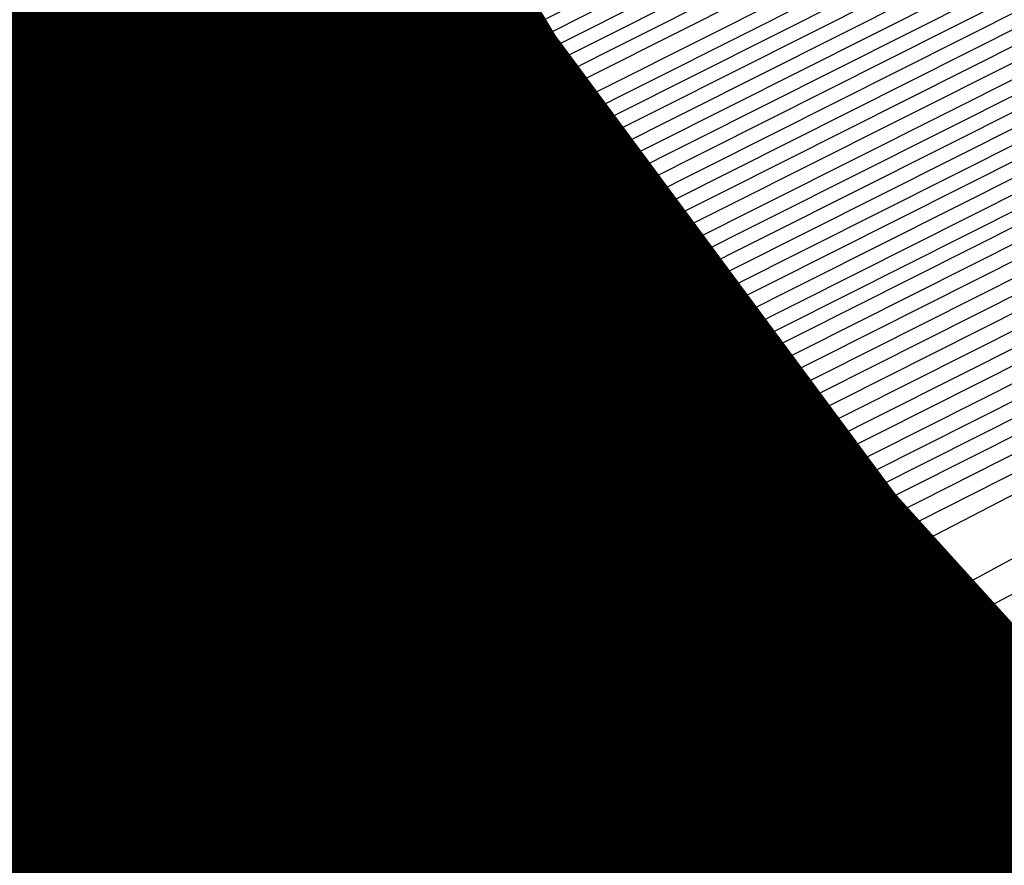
# Model space of a CAD drawing. Extents: x 3249832 to 3255657, y 13789405 to 13793316.
# Tile 317 of 656: x 3254708.03 to 3254709.3, y 13790582.64 to 13790583.73. Entities that reach past the tile are written whole.
import ezdxf

# ---------------------------------------------------------------- set-up
doc = ezdxf.new("R2010")
doc.units = 0
doc.header["$LTSCALE"] = 100
doc.header["$MEASUREMENT"] = 0
for name, color, linetype in [('GRATIO_CON', 10, 'CONTINUOUS'), ('GRATIO_ICON', 7, 'CONTINUOUS'), ('TARGETS_EAST', 7, 'CONTINUOUS')]:
    doc.layers.add(name, color=color, linetype=linetype)

# ---------------------------------------------------------------- blocks, each defined once
blk = doc.blocks.new('Gratio_032316_contours')
at = {"layer": 'GRATIO_CON', "color": 5, "linetype": 'Continuous', "flags": 128}
for points in [[(3254651.4104, 13790555.3035), (3254660.616, 13790559.9605), (3254668.4472, 13790563.9297), (3254673.0754, 13790566.3235), (3254676.4489, 13790568.0877), (3254681.4599, 13790570.6267), (3254690.0155, 13790574.8666), (3254700.0811, 13790579.8195), (3254708.6367, 13790584.0191), (3254713.4173, 13790586.367), (3254715.1783, 13790587.2348), (3254715.4296, 13790587.362), (3254715.4297, 13790587.3647), (3254715.4306, 13790587.3657), (3254715.4323, 13790587.3646), (3254715.8201, 13790587.5485), (3254718.5189, 13790588.8554), (3254725.8391, 13790592.4108), (3254738.9357, 13790598.7748), (3254754.3453, 13790606.2449), (3254767.4494, 13790612.5532), (3254774.8722, 13790616.0455)], [(3254647.5106, 13790553.2224), (3254657.0534, 13790558.0863), (3254668.3003, 13790563.7598), (3254677.8665, 13790568.5857), (3254683.3978, 13790571.4112), (3254686.6626, 13790573.101), (3254690.46, 13790575.0244), (3254696.7522, 13790578.1426), (3254704.1549, 13790581.7852), (3254710.4471, 13790584.8739), (3254713.963, 13790586.6006), (3254715.2582, 13790587.2389), (3254715.4431, 13790587.3328), (3254715.4435, 13790587.3354), (3254715.4445, 13790587.3367), (3254715.4462, 13790587.3361), (3254715.7971, 13790587.5028), (3254718.2389, 13790588.6852), (3254724.8615, 13790591.9019), (3254736.7103, 13790597.6595), (3254750.6516, 13790604.4179), (3254762.5071, 13790610.1251), (3254769.2501, 13790613.2977), (3254772.4608, 13790614.7267)], [(3254691.7695, 13790575.6077), (3254694.96, 13790577.2233), (3254700.1205, 13790579.7806), (3254706.1918, 13790582.7681), (3254711.3523, 13790585.3012), (3254714.2359, 13790586.7174), (3254715.2981, 13790587.241), (3254715.4499, 13790587.3183), (3254715.4504, 13790587.3208), (3254715.4515, 13790587.3223), (3254715.4532, 13790587.3219), (3254715.7857, 13790587.4799), (3254718.0989, 13790588.6002), (3254724.3728, 13790591.6475), (3254735.5976, 13790597.1019), (3254748.8048, 13790603.5044), (3254760.036, 13790608.911), (3254766.439, 13790611.9238), (3254769.587, 13790613.3281), (3254772.1591, 13790614.4553)], [(3254687.2858, 13790573.2417), (3254693.7202, 13790576.4989), (3254696.8763, 13790578.1144), (3254699.46, 13790579.4221), (3254703.4888, 13790581.4187), (3254708.2287, 13790583.751), (3254712.2575, 13790585.7286), (3254714.5087, 13790586.8342), (3254715.338, 13790587.2431), (3254715.4567, 13790587.3037), (3254715.4573, 13790587.3062), (3254715.4584, 13790587.3078), (3254715.4602, 13790587.3077), (3254715.7742, 13790587.4571), (3254717.9589, 13790588.5151), (3254723.884, 13790591.393), (3254734.4849, 13790596.5443), (3254746.9579, 13790602.5908), (3254757.5648, 13790607.6969), (3254763.628, 13790610.5499), (3254766.7132, 13790611.9296), (3254769.4468, 13790613.139), (3254773.8018, 13790615.1582)], [(3254691.9954, 13790575.5697), (3254698.8813, 13790579.0427), (3254701.9832, 13790580.621), (3254703.96, 13790581.621), (3254706.8571, 13790583.0567), (3254710.2655, 13790584.7338), (3254713.1627, 13790586.1559), (3254714.7816, 13790586.951), (3254715.378, 13790587.2452), (3254715.4634, 13790587.2891), (3254715.4641, 13790587.2915), (3254715.4654, 13790587.2933), (3254715.4671, 13790587.2935), (3254715.7628, 13790587.4342), (3254717.8189, 13790588.43), (3254723.3953, 13790591.1386), (3254733.3722, 13790595.9866), (3254745.1111, 13790601.6773), (3254755.0937, 13790606.4829), (3254760.817, 13790609.176), (3254763.8393, 13790610.531), (3254766.7345, 13790611.8227), (3254771.4153, 13790614)], [(3254687.5111, 13790573.2582), (3254701.4147, 13790580.2257), (3254709.2037, 13790584.1304), (3254712.1969, 13790585.6344), (3254712.96, 13790586.0188), (3254713.5937, 13790586.3332), (3254714.3394, 13790586.7008), (3254714.9737, 13790587.0132), (3254715.3288, 13790587.1891), (3254715.4606, 13790587.2552), (3254715.4811, 13790587.2651), (3254715.7399, 13790587.3885), (3254717.5388, 13790588.2599), (3254722.4177, 13790590.6297), (3254731.1468, 13790594.8713), (3254741.4174, 13790599.8502), (3254750.1514, 13790604.0547), (3254755.1949, 13790606.4282), (3254758.0917, 13790607.7338), (3254761.31, 13790609.19), (3254766.6422, 13790611.6836), (3254773.1773, 13790614.7751)], [(3254650.9017, 13790554.6653), (3254658.8371, 13790558.7771), (3254673.0892, 13790565.9887), (3254689.8746, 13790574.4203), (3254704.1484, 13790581.5711), (3254712.1263, 13790585.5666), (3254715.0665, 13790587.04), (3254715.4881, 13790587.251), (3254715.7284, 13790587.3657), (3254717.3988, 13790588.1749), (3254721.929, 13790590.3752), (3254730.0341, 13790594.3137), (3254739.5705, 13790598.9367), (3254747.6802, 13790602.8407), (3254752.3838, 13790605.0543), (3254755.2179, 13790606.3353), (3254758.5977, 13790607.8737), (3254764.2556, 13790610.5253), (3254771.1907, 13790613.8082)], [(3254652.1037, 13790555.2502), (3254659.8925, 13790559.2859), (3254673.8812, 13790566.3638), (3254690.3563, 13790574.639), (3254704.3657, 13790581.6567), (3254712.195, 13790585.5772), (3254715.0794, 13790587.0229), (3254715.4916, 13790587.2315), (3254715.4923, 13790587.2341), (3254715.4936, 13790587.2363), (3254715.4952, 13790587.2371), (3254715.717, 13790587.343), (3254717.2588, 13790588.0898), (3254721.4402, 13790590.1208), (3254728.9214, 13790593.7561), (3254737.7237, 13790598.0232), (3254745.2091, 13790601.6266), (3254749.5728, 13790603.6804), (3254752.344, 13790604.9367), (3254755.8855, 13790606.5574), (3254761.8691, 13790609.3671), (3254769.2041, 13790612.8413), (3254776.1088, 13790616.118)], [(3254650.5295, 13790554.2765), (3254653.3056, 13790555.8352), (3254660.9478, 13790559.7949), (3254674.6731, 13790566.7396), (3254690.838, 13790574.8591), (3254704.5835, 13790581.7451), (3254712.2651, 13790585.5926), (3254715.0949, 13790587.012), (3254715.4992, 13790587.2173), (3254715.4997, 13790587.2202), (3254715.5008, 13790587.2224), (3254715.5022, 13790587.2231), (3254715.7056, 13790587.3202), (3254717.1188, 13790588.0047), (3254720.9515, 13790589.8664), (3254727.8087, 13790593.1984), (3254735.8769, 13790597.1097), (3254742.7379, 13790600.4126), (3254746.7617, 13790602.3065), (3254749.4702, 13790603.5381), (3254753.1732, 13790605.2411), (3254759.4825, 13790608.2089), (3254767.2174, 13790611.8744), (3254774.4989, 13790615.3301)], [(3254653.0399, 13790555.5064), (3254655.7096, 13790557.0052), (3254663.0585, 13790560.8129), (3254676.257, 13790567.4911), (3254691.8012, 13790575.2992), (3254705.0188, 13790581.9215), (3254712.405, 13790585.6223), (3254715.1255, 13790586.9884), (3254715.5137, 13790587.187), (3254715.5139, 13790587.1907), (3254715.5149, 13790587.1935), (3254715.5162, 13790587.1948), (3254715.6827, 13790587.2745), (3254716.8387, 13790587.8346), (3254719.9739, 13790589.3575), (3254725.5832, 13790592.0832), (3254732.1832, 13790595.2826), (3254737.7956, 13790597.9844), (3254741.1396, 13790599.5586), (3254743.7225, 13790600.741), (3254747.7487, 13790602.6085), (3254754.7095, 13790605.8925), (3254763.2441, 13790609.9406), (3254771.2789, 13790613.7544)], [(3254692.2829, 13790575.5193), (3254705.2366, 13790582.0098), (3254712.4751, 13790585.6374), (3254715.1409, 13790586.9771), (3254715.5211, 13790587.1724), (3254715.5211, 13790587.1764), (3254715.522, 13790587.1793), (3254715.5233, 13790587.1807), (3254715.6712, 13790587.2517), (3254716.6987, 13790587.7496), (3254719.4852, 13790589.103), (3254724.4705, 13790591.5255), (3254730.3363, 13790594.3691), (3254735.3245, 13790596.7704), (3254738.3286, 13790598.1847), (3254740.8487, 13790599.3424), (3254745.0364, 13790601.2922), (3254752.3229, 13790604.7343), (3254761.2575, 13790608.9736), (3254769.6689, 13790612.9665), (3254775.8378, 13790615.8811)], [(3254677.8408, 13790568.2426), (3254692.7645, 13790575.7394), (3254705.4543, 13790582.0981), (3254712.5451, 13790585.6526), (3254715.1564, 13790586.9658), (3254715.5285, 13790587.1578), (3254715.5284, 13790587.1621), (3254715.5291, 13790587.1652), (3254715.5303, 13790587.1667), (3254715.6598, 13790587.2289), (3254716.5587, 13790587.6645), (3254718.9964, 13790588.8486), (3254723.3578, 13790590.9679), (3254728.4895, 13790593.4556), (3254732.8533, 13790595.5563), (3254735.5176, 13790596.8108), (3254737.9749, 13790597.9438), (3254742.3242, 13790599.9759), (3254749.9364, 13790603.5761), (3254759.2708, 13790608.0067), (3254768.0589, 13790612.1786), (3254774.5039, 13790615.224)], [(3254678.6327, 13790568.6184), (3254693.2462, 13790575.9595), (3254705.672, 13790582.1864), (3254712.6152, 13790585.6677), (3254715.1718, 13790586.9544), (3254715.5359, 13790587.1432), (3254715.5356, 13790587.1479), (3254715.5363, 13790587.151), (3254715.5373, 13790587.1526), (3254715.6484, 13790587.2061), (3254716.4187, 13790587.5794), (3254718.5077, 13790588.5941), (3254722.2451, 13790590.4102), (3254726.6426, 13790592.542), (3254730.3822, 13790594.3422), (3254732.7065, 13790595.4369), (3254735.101, 13790596.5452), (3254739.6119, 13790598.6596), (3254747.5498, 13790602.4179), (3254757.2842, 13790607.0398), (3254766.4489, 13790611.3907), (3254773.17, 13790614.5669)], [(3254680.2165, 13790569.3699), (3254694.2095, 13790576.3997), (3254706.1075, 13790582.363), (3254712.7553, 13790585.698), (3254715.2027, 13790586.9318), (3254715.5507, 13790587.114), (3254715.5501, 13790587.1193), (3254715.5505, 13790587.1228), (3254715.5514, 13790587.1245), (3254715.6255, 13790587.1605), (3254716.1386, 13790587.4093), (3254717.5302, 13790588.0852), (3254720.0197, 13790589.295), (3254722.9489, 13790590.715), (3254725.4399, 13790591.9141), (3254727.0844, 13790592.6891), (3254729.3534, 13790593.7481), (3254734.1874, 13790596.027), (3254742.7767, 13790600.1014), (3254753.3109, 13790605.106), (3254763.2289, 13790609.8149), (3254770.5022, 13790613.2526), (3254775.2309, 13790615.445)], [(3254681.0084, 13790569.7457), (3254694.6911, 13790576.6198), (3254706.3252, 13790582.4514), (3254712.8253, 13790585.7131), (3254715.2181, 13790586.9205), (3254715.5581, 13790587.0994), (3254715.5573, 13790587.105), (3254715.5577, 13790587.1086), (3254715.5585, 13790587.1105), (3254715.614, 13790587.1377), (3254715.9986, 13790587.3243), (3254717.0414, 13790587.8308), (3254718.907, 13790588.7373), (3254721.1021, 13790589.8014), (3254722.9687, 13790590.7), (3254724.2734, 13790591.3152), (3254726.4795, 13790592.3495), (3254731.4751, 13790594.7106), (3254740.3902, 13790598.9432), (3254751.3242, 13790604.1391), (3254761.6189, 13790609.027), (3254769.1683, 13790612.5955), (3254774.0756, 13790614.8726)], [(3254681.8003, 13790570.1215), (3254695.1728, 13790576.8399), (3254706.5429, 13790582.5397), (3254712.8954, 13790585.7283), (3254715.2336, 13790586.9092), (3254715.5655, 13790587.0848), (3254715.5646, 13790587.0908), (3254715.5648, 13790587.0945), (3254715.5655, 13790587.0964), (3254715.6026, 13790587.1149), (3254715.8586, 13790587.2392), (3254716.5526, 13790587.5763), (3254717.7943, 13790588.1797), (3254719.2552, 13790588.8879), (3254720.4976, 13790589.486), (3254721.4623, 13790589.9413), (3254723.6057, 13790590.9509), (3254728.7628, 13790593.3943), (3254738.0036, 13790597.785), (3254749.3376, 13790603.1722), (3254760.0089, 13790608.2391), (3254767.8344, 13790611.9384), (3254772.9202, 13790614.3002)], [(3254682.5923, 13790570.4972), (3254695.6546, 13790577.0593), (3254706.7614, 13790582.6258), (3254712.967, 13790585.7384), (3254715.2513, 13790586.8898), (3254715.5753, 13790587.0598), (3254715.5732, 13790587.0655), (3254715.5718, 13790587.0702), (3254715.5712, 13790587.0742), (3254715.5713, 13790587.0777), (3254715.5719, 13790587.0805), (3254715.5725, 13790587.0824), (3254715.5912, 13790587.0921), (3254715.7186, 13790587.1542), (3254716.0639, 13790587.3219), (3254716.6816, 13790587.6221), (3254717.4084, 13790587.9744), (3254718.0264, 13790588.2719), (3254718.6513, 13790588.5674), (3254720.7319, 13790589.5523), (3254726.0506, 13790592.078), (3254735.6171, 13790596.6268), (3254747.3509, 13790602.2053)], [(3254684.1761, 13790571.2487), (3254696.618, 13790577.4994), (3254707.1969, 13790582.802), (3254713.1074, 13790585.7679), (3254715.2826, 13790586.8659), (3254715.5906, 13790587.0293), (3254715.5881, 13790587.0358), (3254715.5865, 13790587.0411), (3254715.5857, 13790587.0455), (3254715.5857, 13790587.0491), (3254715.5862, 13790587.0517), (3254715.5868, 13790587.0533), (3254715.8668, 13790587.1867), (3254717.823, 13790588.1171), (3254723.1317, 13790590.6428), (3254732.719, 13790595.2041), (3254744.5101, 13790600.8106), (3254755.6802, 13790606.114), (3254763.9812, 13790610.0377), (3254769.4727, 13790612.5918), (3254772.7913, 13790614.058)], [(3254684.968, 13790571.6245), (3254697.0997, 13790577.7194), (3254707.4147, 13790582.8902), (3254713.1775, 13790585.7827), (3254715.2982, 13790586.854), (3254715.5983, 13790587.014), (3254715.5956, 13790587.0209), (3254715.5938, 13790587.0266), (3254715.5929, 13790587.0311), (3254715.5928, 13790587.0347), (3254715.5933, 13790587.0371), (3254715.5941, 13790587.0382), (3254715.8655, 13790587.1668), (3254717.7598, 13790588.067), (3254722.9002, 13790590.5119), (3254732.1888, 13790594.9308), (3254743.6448, 13790600.3775), (3254754.5666, 13790605.5623), (3254762.7944, 13790609.4506), (3254768.3357, 13790612.0281), (3254771.74, 13790613.536)], [(3254685.7599, 13790572.0002), (3254697.5813, 13790577.9395), (3254707.6325, 13790582.9783), (3254713.2477, 13790585.7974), (3254715.3139, 13790586.8421), (3254715.6059, 13790586.9987), (3254715.6031, 13790587.0061), (3254715.6012, 13790587.0121), (3254715.6002, 13790587.0168), (3254715.6, 13790587.0202), (3254715.6005, 13790587.0224), (3254715.6014, 13790587.0231), (3254715.8641, 13790587.1469), (3254717.6967, 13790588.0169), (3254722.6687, 13790590.3811), (3254731.6586, 13790594.6574), (3254742.7795, 13790599.9444), (3254753.4529, 13790605.0106), (3254761.6075, 13790608.8634), (3254767.1987, 13790611.4645), (3254770.6888, 13790613.014), (3254772.5688, 13790613.737)], [(3254686.5518, 13790572.376), (3254698.063, 13790578.1595), (3254707.8503, 13790583.0665), (3254713.3179, 13790585.8122), (3254715.3295, 13790586.8301), (3254715.6136, 13790586.9834), (3254715.6106, 13790586.9912), (3254715.6085, 13790586.9975), (3254715.6074, 13790587.0024), (3254715.6072, 13790587.0058), (3254715.6076, 13790587.0078), (3254715.6086, 13790587.008), (3254715.8627, 13790587.127), (3254717.6335, 13790587.9669), (3254722.4373, 13790590.2503), (3254731.1285, 13790594.3841), (3254741.9141, 13790599.5112), (3254752.3392, 13790604.4589), (3254760.4207, 13790608.2763), (3254766.0618, 13790610.9008), (3254769.6376, 13790612.4919), (3254771.5699, 13790613.2422)], [(3254688.1357, 13790573.1275), (3254699.0263, 13790578.5996), (3254708.2858, 13790583.2427), (3254713.4583, 13790585.8417), (3254715.3608, 13790586.8063), (3254715.6289, 13790586.9528), (3254715.6255, 13790586.9616), (3254715.6232, 13790586.9685), (3254715.6219, 13790586.9736), (3254715.6215, 13790586.977), (3254715.6219, 13790586.9785), (3254715.6231, 13790586.9779), (3254715.86, 13790587.0872), (3254717.5072, 13790587.8667), (3254721.9744, 13790589.9887), (3254730.0682, 13790593.8374), (3254740.1834, 13790598.645), (3254750.1119, 13790603.3555)], [(3254688.9276, 13790573.5033), (3254699.508, 13790578.8196), (3254708.5036, 13790583.3309), (3254713.5284, 13790585.8564), (3254715.3764, 13790586.7943), (3254715.6366, 13790586.9375), (3254715.633, 13790586.9467), (3254715.6306, 13790586.954), (3254715.6292, 13790586.9593), (3254715.6287, 13790586.9626), (3254715.6291, 13790586.9638), (3254715.6304, 13790586.9628), (3254715.8586, 13790587.0673), (3254717.444, 13790587.8166), (3254721.7429, 13790589.8578), (3254729.538, 13790593.5641), (3254739.3181, 13790598.2119), (3254748.9983, 13790602.8038)], [(3254689.7195, 13790573.8791), (3254699.9897, 13790579.0397), (3254708.7214, 13790583.419), (3254713.5986, 13790585.8712), (3254715.392, 13790586.7824), (3254715.6442, 13790586.9223), (3254715.6405, 13790586.9319), (3254715.638, 13790586.9394), (3254715.6364, 13790586.9449), (3254715.6358, 13790586.9482), (3254715.6363, 13790586.9492), (3254715.6377, 13790586.9477), (3254715.8573, 13790587.0474), (3254717.3809, 13790587.7665), (3254721.5114, 13790589.727), (3254729.0078, 13790593.2907), (3254738.4527, 13790597.7787), (3254747.8846, 13790602.2521)], [(3254690.5114, 13790574.2548), (3254700.4713, 13790579.2597), (3254708.9392, 13790583.5072), (3254713.6688, 13790585.8859), (3254715.4077, 13790586.7705), (3254715.6519, 13790586.907), (3254715.648, 13790586.917), (3254715.6453, 13790586.9249), (3254715.6437, 13790586.9305), (3254715.643, 13790586.9338), (3254715.6434, 13790586.9345), (3254715.6449, 13790586.9327), (3254715.8559, 13790587.0275), (3254717.3177, 13790587.7164), (3254721.28, 13790589.5962), (3254728.4777, 13790593.0174), (3254737.5874, 13790597.3456), (3254746.7709, 13790601.7004)], [(3254692.0952, 13790575.0064), (3254701.4347, 13790579.6998), (3254709.3748, 13790583.6834), (3254713.8091, 13790585.9154), (3254715.439, 13790586.7467), (3254715.6673, 13790586.8766), (3254715.6632, 13790586.8877), (3254715.661, 13790586.8953), (3254715.6608, 13790586.8982), (3254715.8536, 13790586.9865), (3254717.1914, 13790587.6161), (3254720.817, 13790589.3346), (3254727.4174, 13790592.4707), (3254735.8567, 13790596.4794), (3254744.5436, 13790600.597), (3254752.1128, 13790604.1664)], [(3254685.2199, 13790571.5024), (3254692.8871, 13790575.3821), (3254701.9163, 13790579.9198), (3254709.5925, 13790583.7716), (3254713.8793, 13790585.9301), (3254715.4546, 13790586.7347), (3254715.6749, 13790586.8612), (3254715.6706, 13790586.8725), (3254715.6682, 13790586.8802), (3254715.6682, 13790586.8829), (3254715.8522, 13790586.9665), (3254717.1283, 13790587.566), (3254720.5856, 13790589.2037), (3254726.8872, 13790592.1973), (3254734.9913, 13790596.0463), (3254743.4299, 13790600.0453), (3254750.9259, 13790603.5792)], [(3254686.2753, 13790572.0114), (3254693.679, 13790575.7579), (3254702.398, 13790580.1398), (3254709.8103, 13790583.8597), (3254713.9495, 13790585.9449), (3254715.4703, 13790586.7228), (3254715.6826, 13790586.8457), (3254715.6781, 13790586.8572), (3254715.6757, 13790586.8649), (3254715.6756, 13790586.8673), (3254715.851, 13790586.9463), (3254717.0652, 13790587.5158), (3254720.3542, 13790589.0728), (3254726.3571, 13790591.924), (3254734.126, 13790595.6131), (3254742.3163, 13790599.4936), (3254749.7391, 13790602.9921)], [(3254687.3306, 13790572.5204), (3254694.471, 13790576.1337), (3254702.8797, 13790580.3599), (3254710.0281, 13790583.9478), (3254714.0197, 13790585.9596), (3254715.486, 13790586.7106), (3254715.6904, 13790586.8298), (3254715.6861, 13790586.841), (3254715.6838, 13790586.8481), (3254715.6839, 13790586.8501), (3254715.8505, 13790586.9246), (3254717.0026, 13790587.4646), (3254720.1229, 13790588.9415), (3254725.827, 13790591.6505), (3254733.2607, 13790595.18), (3254741.2026, 13790598.9419), (3254748.5522, 13790602.4049)], [(3254689.4412, 13790573.5385), (3254696.0548, 13790576.8852), (3254703.843, 13790580.8), (3254710.4637, 13790584.1241), (3254714.1601, 13790585.9891), (3254715.5173, 13790586.6864), (3254715.7061, 13790586.798), (3254715.7019, 13790586.8086), (3254715.7, 13790586.8146), (3254715.7004, 13790586.8156), (3254715.8494, 13790586.8813), (3254716.8773, 13790587.3622), (3254719.6605, 13790588.6789), (3254724.7668, 13790591.1035), (3254731.53, 13790594.3137), (3254738.9753, 13790597.8385), (3254746.1785, 13790601.2307)], [(3254690.4965, 13790574.0475), (3254696.8467, 13790577.2609), (3254704.3247, 13790581.02), (3254710.6814, 13790584.2123), (3254714.2303, 13790586.0038), (3254715.533, 13790586.6743), (3254715.714, 13790586.7821), (3254715.7099, 13790586.7923), (3254715.7081, 13790586.7978), (3254715.7087, 13790586.7983), (3254715.8489, 13790586.8596), (3254716.8147, 13790587.311), (3254719.4293, 13790588.5476), (3254724.2367, 13790590.83), (3254730.6646, 13790593.8806), (3254737.8616, 13790597.2868), (3254744.9917, 13790600.6435)], [(3254691.5518, 13790574.5565), (3254697.6386, 13790577.6367), (3254704.8063, 13790581.24), (3254710.8992, 13790584.3004), (3254714.3004, 13790586.0185), (3254715.5487, 13790586.6622), (3254715.7218, 13790586.7662), (3254715.7178, 13790586.7761), (3254715.7162, 13790586.781), (3254715.7169, 13790586.7811), (3254715.8483, 13790586.838), (3254716.752, 13790587.2598), (3254719.198, 13790588.4163), (3254723.7066, 13790590.5565), (3254729.7993, 13790593.4474), (3254736.7479, 13790596.7351), (3254743.8048, 13790600.0564), (3254750.1441, 13790603.0095)], [(3254692.6071, 13790575.0655), (3254698.4305, 13790578.0125), (3254705.288, 13790581.4601), (3254711.117, 13790584.3885), (3254714.3706, 13790586.0332), (3254715.5644, 13790586.6501), (3254715.7297, 13790586.7503), (3254715.7257, 13790586.7599), (3254715.7243, 13790586.7643), (3254715.7252, 13790586.7639), (3254715.8478, 13790586.8163), (3254716.6894, 13790587.2086), (3254718.9668, 13790588.2849), (3254723.1765, 13790590.283), (3254728.934, 13790593.0143), (3254735.6343, 13790596.1835), (3254742.618, 13790599.4693), (3254749.0072, 13790602.4459)], [(3254691.7685, 13790574.5555), (3254694.7177, 13790576.0836), (3254700.0143, 13790578.764), (3254706.2512, 13790581.9005), (3254711.5522, 13790584.5659), (3254714.5103, 13790586.065), (3254715.5954, 13790586.6284), (3254715.7466, 13790586.7184), (3254715.8482, 13790586.7698), (3254716.5643, 13790587.1058), (3254718.5044, 13790588.0223), (3254722.1163, 13790589.7361), (3254727.2033, 13790592.148), (3254733.407, 13790595.0801), (3254740.2443, 13790598.295), (3254746.7332, 13790601.3185)], [(3254691.9524, 13790574.5689), (3254692.9705, 13790575.1405), (3254695.773, 13790576.5926), (3254700.8063, 13790579.1398), (3254706.7329, 13790582.1204), (3254711.7701, 13790584.6536), (3254714.5808, 13790586.0787), (3254715.6116, 13790586.6148), (3254715.755, 13790586.7009), (3254715.8477, 13790586.748), (3254716.5017, 13790587.0546), (3254718.2731, 13790587.891), (3254721.5863, 13790589.4626), (3254726.338, 13790591.7148), (3254732.2933, 13790594.5284), (3254739.0575, 13790597.7078), (3254745.5962, 13790600.7549)], [(3254692.5832, 13790574.7153), (3254693.0422, 13790574.9924), (3254693.0886, 13790575.0656), (3254693.2076, 13790575.1838), (3254694.1724, 13790575.7255), (3254696.8283, 13790577.1016), (3254701.5982, 13790579.5155), (3254707.2147, 13790582.3403), (3254711.9881, 13790584.7413), (3254714.6513, 13790586.0925), (3254715.6277, 13790586.6012), (3254715.7634, 13790586.6833), (3254715.8472, 13790586.7262), (3254716.4391, 13790587.0034), (3254718.0419, 13790587.7597), (3254721.0562, 13790589.1891), (3254725.4726, 13790591.2817), (3254731.1796, 13790593.9767), (3254737.8706, 13790597.1207), (3254744.4593, 13790600.1912), (3254749.6643, 13790602.5732)], [(3254692.5223, 13790574.6256), (3254693.8324, 13790575.3348), (3254694.3015, 13790575.6152), (3254694.3504, 13790575.6871), (3254694.4629, 13790575.7987), (3254695.3744, 13790576.3105), (3254697.8837, 13790577.6106), (3254702.3901, 13790579.8913), (3254707.6964, 13790582.5602), (3254712.2061, 13790584.8288), (3254714.7221, 13790586.1058), (3254715.6444, 13790586.587), (3254715.7723, 13790586.665), (3254715.8471, 13790586.7039), (3254716.3767, 13790586.9518), (3254717.8108, 13790587.6282), (3254720.5261, 13790588.9155), (3254724.6073, 13790590.8486), (3254730.066, 13790593.425), (3254736.6838, 13790596.5336), (3254743.3223, 13790599.6276), (3254748.6131, 13790602.0511)], [(3254692.5199, 13790574.5458), (3254694.97, 13790575.8408), (3254696.3308, 13790576.574), (3254696.8201, 13790576.8609), (3254696.8741, 13790576.93), (3254696.9733, 13790577.0286), (3254697.7783, 13790577.4805), (3254699.9943, 13790578.6287), (3254703.9739, 13790580.6428), (3254708.66, 13790582.9997), (3254712.6425, 13790585.0035), (3254714.8643, 13790586.1316), (3254715.6786, 13790586.5571), (3254715.7913, 13790586.6268), (3254715.848, 13790586.6577), (3254716.2527, 13790586.8476), (3254717.3489, 13790587.3648), (3254719.4661, 13790588.3683), (3254722.8766, 13790589.9822), (3254727.8386, 13790592.3216), (3254734.3101, 13790595.3593), (3254741.0483, 13790598.5002), (3254746.5107, 13790601.007)], [(3254690.7614, 13790573.5823), (3254693.6995, 13790575.131), (3254696.1939, 13790576.4485), (3254697.5799, 13790577.1935), (3254698.0794, 13790577.4837), (3254698.1359, 13790577.5514), (3254698.2286, 13790577.6435), (3254698.9803, 13790578.0655), (3254701.0496, 13790579.1377), (3254704.7659, 13790581.0185), (3254709.1418, 13790583.2195), (3254712.8607, 13790585.0908), (3254714.9354, 13790586.1445), (3254715.6957, 13790586.5422), (3254715.8008, 13790586.6077), (3254715.8484, 13790586.6346), (3254716.1906, 13790586.7956), (3254717.1179, 13790587.2331), (3254718.9361, 13790588.0947), (3254722.0113, 13790589.5491), (3254726.725, 13790591.7699), (3254733.1232, 13790594.7722), (3254739.9114, 13790597.9366), (3254745.4594, 13790600.485)], [(3254691.8891, 13790574.1408), (3254694.879, 13790575.7162), (3254697.4178, 13790577.0561), (3254698.8291, 13790577.8131), (3254699.3387, 13790578.1066), (3254699.3977, 13790578.1728), (3254699.4838, 13790578.2584), (3254700.1822, 13790578.6505), (3254702.1049, 13790579.6467), (3254705.5578, 13790581.3942), (3254709.6236, 13790583.4393), (3254713.0789, 13790585.1781), (3254715.0065, 13790586.1574), (3254715.7128, 13790586.5273), (3254715.8103, 13790586.5886), (3254715.8489, 13790586.6115), (3254716.1286, 13790586.7435), (3254716.887, 13790587.1013), (3254718.4061, 13790587.8211), (3254721.146, 13790589.1159), (3254725.6113, 13790591.2182), (3254731.9364, 13790594.185)], [(3254700.739, 13790578.8733), (3254701.3842, 13790579.2355), (3254703.1602, 13790580.1557), (3254706.3497, 13790581.7699), (3254710.1054, 13790583.6589), (3254713.2973, 13790585.2645), (3254715.0779, 13790586.1684), (3254715.7302, 13790586.5099), (3254715.8195, 13790586.5677), (3254715.8167, 13790586.5744), (3254715.8158, 13790586.5773), (3254715.8161, 13790586.5776), (3254715.8482, 13790586.5908), (3254716.0664, 13790586.6917), (3254716.656, 13790586.9696), (3254717.8761, 13790587.5475), (3254720.2806, 13790588.6828), (3254724.4976, 13790590.6665), (3254730.7495, 13790593.5979)], [(3254701.0893, 13790578.8791), (3254702.5767, 13790579.6718), (3254703.1167, 13790579.9751), (3254703.1831, 13790580.0372), (3254703.2495, 13790580.1032), (3254703.7881, 13790580.4056), (3254705.2708, 13790581.1738), (3254707.9336, 13790582.5214), (3254711.069, 13790584.0984), (3254713.7337, 13790585.4389), (3254715.2203, 13790586.1935), (3254715.7648, 13790586.4786), (3254715.8393, 13790586.5272), (3254715.8369, 13790586.5335), (3254715.8358, 13790586.5368), (3254715.8357, 13790586.538), (3254715.8493, 13790586.5443), (3254715.9424, 13790586.5876), (3254716.1941, 13790586.7062), (3254716.816, 13790587.0003), (3254718.55, 13790587.8165), (3254722.2703, 13790589.5631), (3254728.3759, 13790592.4236)], [(3254699.5972, 13790578.0569), (3254702.3132, 13790579.4867), (3254703.8259, 13790580.2913), (3254704.376, 13790580.5979), (3254704.4449, 13790580.6586), (3254704.5048, 13790580.7181), (3254704.9901, 13790580.9906), (3254706.3261, 13790581.6828), (3254708.7255, 13790582.8971), (3254711.5508, 13790584.3181), (3254713.952, 13790585.526), (3254715.2915, 13790586.206), (3254715.7822, 13790586.463), (3254715.8492, 13790586.507), (3254715.8469, 13790586.513), (3254715.8458, 13790586.5165), (3254715.8455, 13790586.5183), (3254715.8498, 13790586.521), (3254715.8804, 13790586.5355), (3254715.9632, 13790586.5745), (3254716.286, 13790586.7267), (3254717.6847, 13790587.3833), (3254721.1566, 13790589.0114), (3254727.189, 13790591.8365)], [(3254700.7768, 13790578.6421), (3254703.5371, 13790580.0944), (3254705.0751, 13790580.9109), (3254705.6353, 13790581.2207), (3254705.7067, 13790581.2801), (3254705.76, 13790581.333), (3254706.1921, 13790581.5756), (3254707.3814, 13790582.1918), (3254709.5175, 13790583.2728), (3254712.0326, 13790584.5379), (3254714.1702, 13790585.6132), (3254715.3627, 13790586.2185), (3254715.7995, 13790586.4474), (3254715.8591, 13790586.4866), (3254715.8571, 13790586.4921), (3254715.8561, 13790586.4954), (3254715.8558, 13790586.4971), (3254716.0291, 13790586.5789), (3254717.2419, 13790587.147), (3254720.5334, 13790588.689), (3254726.4243, 13790591.447), (3254733.3619, 13790594.6822)], [(3254698.6556, 13790577.4919), (3254701.9564, 13790579.2273), (3254704.7609, 13790580.702), (3254706.3242, 13790581.5304), (3254706.8946, 13790581.8436), (3254706.9685, 13790581.9015), (3254707.0152, 13790581.9479), (3254707.394, 13790582.1606), (3254708.4368, 13790582.7009), (3254710.3094, 13790583.6486), (3254712.5144, 13790584.7576), (3254714.3884, 13790585.7003), (3254715.4339, 13790586.231), (3254715.8168, 13790586.4317), (3254715.8691, 13790586.4661), (3254715.8673, 13790586.4709), (3254715.8666, 13790586.4736), (3254715.8666, 13790586.4746), (3254716.0343, 13790586.5527), (3254717.205, 13790587.0999), (3254720.3813, 13790588.5869), (3254726.0653, 13790591.2475), (3254732.7589, 13790594.3687)], [(3254700.911, 13790578.6089), (3254704.3155, 13790580.3977), (3254707.2087, 13790581.9173), (3254708.8226, 13790582.7696), (3254709.4132, 13790583.0892), (3254709.4922, 13790583.1444), (3254709.5257, 13790583.1778), (3254709.798, 13790583.3306), (3254710.5474, 13790583.7189), (3254711.8932, 13790584.4001), (3254713.478, 13790585.1973), (3254714.8247, 13790585.8755), (3254715.5759, 13790586.2579), (3254715.8513, 13790586.4026), (3254715.8897, 13790586.4263), (3254716.0452, 13790586.4993), (3254717.1314, 13790587.0056), (3254720.077, 13790588.3828), (3254725.3472, 13790590.8485), (3254731.553, 13790593.7418)], [(3254699.1029, 13790577.6187), (3254702.0388, 13790579.1675), (3254705.495, 13790580.9829), (3254708.4325, 13790582.525), (3254710.0718, 13790583.3891), (3254710.6725, 13790583.7121), (3254710.754, 13790583.7659), (3254710.781, 13790583.7927), (3254710.9999, 13790583.9156), (3254711.6027, 13790584.2279), (3254712.6852, 13790584.7758), (3254713.9598, 13790585.417), (3254715.0429, 13790585.9625), (3254715.6472, 13790586.27), (3254715.8688, 13790586.3861), (3254715.9002, 13790586.4045), (3254716.0503, 13790586.4733), (3254717.0945, 13790586.9586), (3254719.9249, 13790588.2807), (3254724.9882, 13790590.649), (3254730.95, 13790593.4284)], [(3254700.1865, 13790578.1548), (3254703.1665, 13790579.726), (3254706.6746, 13790581.568), (3254709.6564, 13790583.1326), (3254711.321, 13790584.0087), (3254711.9318, 13790584.3349), (3254712.0158, 13790584.3873), (3254712.0362, 13790584.4076), (3254712.2019, 13790584.5006), (3254712.658, 13790584.7369), (3254713.4771, 13790585.1515), (3254714.4416, 13790585.6367), (3254715.2612, 13790586.0495), (3254715.7184, 13790586.2822), (3254715.8859, 13790586.3706), (3254715.9089, 13790586.3857), (3254715.9087, 13790586.3872), (3254715.9095, 13790586.3868), (3254715.9111, 13790586.3845), (3254716.0564, 13790586.4474), (3254717.0585, 13790586.9111), (3254719.7731, 13790588.1784), (3254724.6292, 13790590.4494), (3254730.3471, 13790593.1149)], [(3254701.2702, 13790578.6908), (3254704.2942, 13790580.2845), (3254707.8541, 13790582.1532), (3254710.8802, 13790583.7402), (3254712.5702, 13790584.6282), (3254713.1911, 13790584.9578), (3254713.2776, 13790585.0087), (3254713.2914, 13790585.0225), (3254713.4039, 13790585.0856), (3254713.7133, 13790585.246), (3254714.269, 13790585.5272), (3254714.9234, 13790585.8564), (3254715.4795, 13790586.1365), (3254715.7897, 13790586.2944), (3254715.9033, 13790586.3543), (3254715.9191, 13790586.3645), (3254715.9192, 13790586.3653), (3254715.9202, 13790586.3644), (3254715.9222, 13790586.3617), (3254716.0619, 13790586.421), (3254717.0218, 13790586.864), (3254719.6211, 13790588.0763), (3254724.2702, 13790590.2499), (3254729.7441, 13790592.8014)], [(3254691.0121, 13790572.8429), (3254693.6234, 13790574.3309), (3254696.5687, 13790575.9783), (3254699.0297, 13790577.3495), (3254700.4885, 13790578.1685), (3254701.6296, 13790578.7987), (3254703.4376, 13790579.763), (3254706.5497, 13790581.4016), (3254710.2132, 13790583.3237), (3254713.3279, 13790584.9557), (3254715.0692, 13790585.8682), (3254715.7163, 13790586.2075), (3254715.8239, 13790586.264), (3254715.8528, 13790586.2788), (3254715.887, 13790586.296), (3254715.9164, 13790586.3105), (3254715.9334, 13790586.3181), (3254715.9409, 13790586.3194), (3254715.9444, 13790586.3161), (3254716.0728, 13790586.3683), (3254716.9484, 13790586.7696), (3254719.317, 13790587.8721), (3254723.5521, 13790589.8509), (3254728.5382, 13790592.1745)], [(3254691.9191, 13790573.2857), (3254694.5673, 13790574.7946), (3254697.5541, 13790576.465), (3254700.05, 13790577.8549), (3254701.523, 13790578.6809), (3254702.6327, 13790579.2936), (3254704.3365, 13790580.2023), (3254707.26, 13790581.7415), (3254710.7015, 13790583.5471), (3254713.6273, 13790585.0804), (3254715.2623, 13790585.9375), (3254715.8645, 13790586.2537), (3254715.9507, 13790586.2992), (3254715.9513, 13790586.2989), (3254715.9528, 13790586.2973), (3254715.9556, 13790586.2932), (3254716.0783, 13790586.3419), (3254716.9117, 13790586.7225), (3254719.1649, 13790587.7699), (3254723.1931, 13790589.6514), (3254727.9352, 13790591.8611)], [(3254691.1289, 13790572.7074), (3254692.8262, 13790573.7285), (3254695.5111, 13790575.2584), (3254698.5396, 13790576.9517), (3254701.0703, 13790578.3603), (3254702.5566, 13790579.1927), (3254703.629, 13790579.7849), (3254705.2126, 13790580.6296), (3254707.9188, 13790582.0544), (3254711.1043, 13790583.7259), (3254713.8124, 13790585.1457), (3254715.3255, 13790585.9397), (3254715.8827, 13790586.2333), (3254715.9621, 13790586.2761), (3254715.9625, 13790586.2763), (3254715.9639, 13790586.2747), (3254715.9669, 13790586.2704), (3254716.0838, 13790586.3155), (3254716.875, 13790586.6753), (3254719.0129, 13790587.6678), (3254722.8341, 13790589.4518), (3254727.3323, 13790591.5476)], [(3254692.0127, 13790573.1362), (3254693.7333, 13790574.1713), (3254696.455, 13790575.7221), (3254699.525, 13790577.4384), (3254702.0906, 13790578.8657), (3254703.5901, 13790579.7046), (3254704.6253, 13790580.2762), (3254706.0887, 13790581.057), (3254708.5775, 13790582.3673), (3254711.5071, 13790583.9048), (3254713.9975, 13790585.2109), (3254715.3888, 13790585.942), (3254715.9008, 13790586.2129), (3254715.9735, 13790586.2531), (3254715.9737, 13790586.2537), (3254715.975, 13790586.2522), (3254715.9781, 13790586.2475), (3254716.0893, 13790586.2892), (3254716.8383, 13790586.6281), (3254718.8608, 13790587.5657), (3254722.4751, 13790589.2523), (3254726.7293, 13790591.2342), (3254730.3544, 13790592.9064)], [(3254692.5237, 13790573.0777), (3254692.8909, 13790573.3927), (3254693.7803, 13790573.994), (3254695.5475, 13790575.0569), (3254698.3428, 13790576.6495), (3254701.4959, 13790578.4118), (3254704.1312, 13790579.8766), (3254705.6573, 13790580.7284), (3254706.6179, 13790581.2589), (3254707.8409, 13790581.9116), (3254709.8949, 13790582.9932), (3254712.3127, 13790584.2624), (3254714.3677, 13790585.3414), (3254715.5154, 13790585.9462), (3254715.9384, 13790586.1699), (3254716.0007, 13790586.1996), (3254716.0998, 13790586.236), (3254716.7645, 13790586.534), (3254718.5565, 13790587.3616), (3254721.7569, 13790588.8533), (3254725.5234, 13790590.6072), (3254728.7326, 13790592.0876)], [(3254702.4813, 13790578.8985), (3254705.1516, 13790580.382), (3254706.6909, 13790581.2403), (3254707.6142, 13790581.7502), (3254708.717, 13790582.339), (3254710.5537, 13790583.3061), (3254712.7155, 13790584.4412), (3254714.5528, 13790585.4066), (3254715.5787, 13790585.9484), (3254715.9566, 13790586.1493), (3254716.0125, 13790586.176), (3254716.1056, 13790586.2094), (3254716.728, 13790586.4867), (3254718.4045, 13790587.2595), (3254721.3979, 13790588.6538), (3254724.9204, 13790590.2938), (3254727.9217, 13790591.6781)]]:
    blk.add_lwpolyline(points, dxfattribs=at)
at = {"layer": 'GRATIO_ICON', "color": 7, "linetype": 'Continuous', "flags": 128}
for points in [[(3254645.557, 13790552.2637), (3254654.2319, 13790556.6949), (3254664.4581, 13790561.8601), (3254673.1568, 13790566.2577), (3254678.2366, 13790568.8673), (3254681.5558, 13790570.5944), (3254685.96, 13790572.8256), (3254693.3838, 13790576.5046), (3254702.118, 13790580.8023), (3254709.5419, 13790584.4465), (3254713.6902, 13790586.4838), (3254715.2182, 13790587.2369), (3254715.4363, 13790587.3474), (3254715.4366, 13790587.35), (3254715.4375, 13790587.3512), (3254715.4393, 13790587.3504), (3254715.8086, 13790587.5256), (3254718.3789, 13790588.7703), (3254725.3503, 13790592.1564), (3254737.823, 13790598.2172), (3254752.4985, 13790605.3314), (3254764.9782, 13790611.3391), (3254772.0611, 13790614.6716)], [(3254683.6689, 13790571.3585), (3254696.7051, 13790577.8977), (3254704.0425, 13790581.5866), (3254707.09, 13790583.1278), (3254708.46, 13790583.82), (3254710.2254, 13790584.695), (3254712.3024, 13790585.7173), (3254714.0678, 13790586.5839), (3254715.0544, 13790587.0684), (3254715.4179, 13790587.2476), (3254715.4702, 13790587.2747), (3254715.471, 13790587.2769), (3254715.4723, 13790587.2788), (3254715.4741, 13790587.2793), (3254715.7513, 13790587.4114), (3254717.6788, 13790588.345), (3254722.9065, 13790590.8841), (3254732.2595, 13790595.429), (3254743.2642, 13790600.7638), (3254752.6225, 13790605.2688)], [(3254651.7847, 13790554.8915), (3254654.5076, 13790556.4202), (3254662.0031, 13790560.3039), (3254675.4651, 13790567.1153), (3254691.3196, 13790575.0792), (3254704.8011, 13790581.8331), (3254712.335, 13790585.6071), (3254715.1101, 13790586.9997), (3254715.5062, 13790587.2016), (3254715.5066, 13790587.205), (3254715.5077, 13790587.2076), (3254715.5092, 13790587.2088), (3254715.6941, 13790587.2973), (3254716.9787, 13790587.9197), (3254720.4627, 13790589.6119), (3254726.696, 13790592.6408), (3254734.03, 13790596.1961), (3254740.2668, 13790599.1985), (3254743.9507, 13790600.9325), (3254746.5964, 13790602.1395), (3254750.4609, 13790603.9248), (3254757.096, 13790607.0507), (3254765.2308, 13790610.9075), (3254772.8889, 13790614.5422)], [(3254679.4246, 13790568.9942), (3254693.7278, 13790576.1796), (3254705.8897, 13790582.2747), (3254712.6852, 13790585.6828), (3254715.1872, 13790586.9431), (3254715.5433, 13790587.1286), (3254715.5429, 13790587.1336), (3254715.5434, 13790587.1369), (3254715.5444, 13790587.1386), (3254715.6369, 13790587.1833), (3254716.2787, 13790587.4944), (3254718.0189, 13790588.3397), (3254721.1324, 13790589.8526), (3254724.7958, 13790591.6285), (3254727.911, 13790593.1282), (3254729.8955, 13790594.063), (3254732.2272, 13790595.1466), (3254736.8996, 13790597.3433), (3254745.1633, 13790601.2597), (3254755.2975, 13790606.0729), (3254764.8389, 13790610.6028), (3254771.8361, 13790613.9098)], [(3254683.3842, 13790570.8729), (3254696.1363, 13790577.2794), (3254706.9791, 13790582.7139), (3254713.0372, 13790585.7532), (3254715.2669, 13790586.8778), (3254715.5829, 13790587.0446), (3254715.5806, 13790587.0506), (3254715.5791, 13790587.0557), (3254715.5784, 13790587.0599), (3254715.8668, 13790587.2007), (3254717.8851, 13790588.1638), (3254723.3626, 13790590.7721), (3254733.249, 13790595.477), (3254745.3755, 13790601.2437), (3254756.7939, 13790606.6657), (3254765.1681, 13790610.6249), (3254770.6097, 13790613.1555), (3254773.8425, 13790614.5801)], [(3254687.3437, 13790572.7518), (3254698.5447, 13790578.3795), (3254708.0681, 13790583.1546), (3254713.3881, 13790585.8269), (3254715.3451, 13790586.8182), (3254715.6212, 13790586.9681), (3254715.6181, 13790586.9764), (3254715.6159, 13790586.983), (3254715.6147, 13790586.988), (3254715.6143, 13790586.9914), (3254715.6148, 13790586.9931), (3254715.6159, 13790586.993), (3254715.8614, 13790587.1071), (3254717.5703, 13790587.9168), (3254722.2058, 13790590.1195), (3254730.5983, 13790594.1107), (3254741.0488, 13790599.0781), (3254751.2256, 13790603.9072), (3254759.2338, 13790607.6892), (3254764.9248, 13790610.3372), (3254768.5864, 13790611.9699), (3254770.5711, 13790612.7474), (3254771.4904, 13790612.9949)], [(3254691.3033, 13790574.6306), (3254700.953, 13790579.4797), (3254709.157, 13790583.5953), (3254713.739, 13790585.9006), (3254715.4233, 13790586.7586), (3254715.6595, 13790586.8917), (3254715.6555, 13790586.9022), (3254715.6527, 13790586.9104), (3254715.6509, 13790586.9161), (3254715.6502, 13790586.9194), (3254715.6506, 13790586.9199), (3254715.6522, 13790586.9176), (3254715.8545, 13790587.0076), (3254717.2545, 13790587.6664), (3254721.0485, 13790589.4654), (3254727.9475, 13790592.744), (3254736.722, 13790596.9125), (3254745.6573, 13790601.1487)], [(3254688.3859, 13790573.0294), (3254695.2629, 13790576.5094), (3254703.3613, 13790580.5799), (3254710.2459, 13790584.036), (3254714.0899, 13790585.9743), (3254715.5017, 13790586.6985), (3254715.6983, 13790586.8139), (3254715.694, 13790586.8248), (3254715.6919, 13790586.8313), (3254715.6921, 13790586.8328), (3254715.8499, 13790586.903), (3254716.9399, 13790587.4134), (3254719.8917, 13790588.8102), (3254725.2969, 13790591.377), (3254732.3953, 13790594.7468), (3254740.0889, 13790598.3902), (3254747.3654, 13790601.8178)], [(3254690.5665, 13790573.9705), (3254693.6624, 13790575.5746), (3254699.2224, 13790578.3883), (3254705.7695, 13790581.6806), (3254711.3343, 13790584.4782), (3254714.4398, 13790586.0512), (3254715.5792, 13790586.642), (3254715.7382, 13790586.736), (3254715.8487, 13790586.7915), (3254716.6269, 13790587.157), (3254718.7356, 13790588.1536), (3254722.6464, 13790590.0095), (3254728.0686, 13790592.5811), (3254734.5206, 13790595.6318), (3254741.4312, 13790598.8821), (3254747.8702, 13790601.8822)], [(3254691.3403, 13790573.9607), (3254693.7462, 13790575.2332), (3254695.0816, 13790575.9544), (3254695.5608, 13790576.2381), (3254695.6123, 13790576.3085), (3254695.7181, 13790576.4136), (3254696.5764, 13790576.8955), (3254698.939, 13790578.1197), (3254703.182, 13790580.267), (3254708.1782, 13790582.7799), (3254712.4243, 13790584.9162), (3254714.7932, 13790586.1187), (3254715.6615, 13790586.5721), (3254715.7818, 13790586.6459), (3254715.8476, 13790586.6808), (3254716.3147, 13790586.8997), (3254717.5799, 13790587.4965), (3254719.9961, 13790588.6419), (3254723.742, 13790590.4154), (3254728.9523, 13790592.8733), (3254735.4969, 13790595.9464), (3254742.1853, 13790599.0639), (3254747.5619, 13790601.5291)], [(3254701.3275, 13790579.0522), (3254701.8574, 13790579.3522), (3254701.9213, 13790579.4157), (3254701.9943, 13790579.4882), (3254702.5862, 13790579.8206), (3254704.2155, 13790580.6648), (3254707.1417, 13790582.1457), (3254710.5872, 13790583.8786), (3254713.5155, 13790585.3517), (3254715.1491, 13790586.181), (3254715.7475, 13790586.4943), (3254715.8294, 13790586.5475), (3254715.8268, 13790586.5539), (3254715.8258, 13790586.5571), (3254715.8259, 13790586.5578), (3254715.8488, 13790586.5675), (3254716.0044, 13790586.6397), (3254716.4251, 13790586.8379), (3254717.3461, 13790587.2739), (3254719.4153, 13790588.2496), (3254723.384, 13790590.1148), (3254729.5627, 13790593.0108)], [(3254699.7833, 13790578.0504), (3254703.1359, 13790579.8125), (3254705.9848, 13790581.3097), (3254707.5734, 13790582.15), (3254708.1539, 13790582.4664), (3254708.2303, 13790582.523), (3254708.2705, 13790582.5628), (3254708.596, 13790582.7456), (3254709.4921, 13790583.2099), (3254711.1013, 13790584.0243), (3254712.9962, 13790584.9773), (3254714.6066, 13790585.7875), (3254715.5051, 13790586.2435), (3254715.8341, 13790586.416), (3254715.8791, 13790586.4455), (3254715.8776, 13790586.4496), (3254715.877, 13790586.4518), (3254715.8774, 13790586.4522), (3254716.0395, 13790586.5265), (3254717.1682, 13790587.0528), (3254720.2291, 13790588.4848), (3254725.7062, 13790591.048), (3254732.1559, 13790594.0553)], [(3254702.3539, 13790579.2269), (3254705.422, 13790580.843), (3254709.0337, 13790582.7384), (3254712.1041, 13790584.3479), (3254713.8194, 13790585.2478), (3254714.4504, 13790585.5806), (3254714.5394, 13790585.6302), (3254714.5467, 13790585.6374), (3254714.6058, 13790585.6706), (3254714.7686, 13790585.755), (3254715.061, 13790585.9029), (3254715.4052, 13790586.0761), (3254715.6977, 13790586.2234), (3254715.8609, 13790586.3065), (3254715.9208, 13790586.338), (3254715.9293, 13790586.3432), (3254715.9297, 13790586.3434), (3254715.931, 13790586.3421), (3254715.9333, 13790586.3389), (3254716.0673, 13790586.3947), (3254716.9851, 13790586.8168), (3254719.469, 13790587.9742), (3254723.9112, 13790590.0504), (3254729.1411, 13790592.488)], [(3254692.019, 13790572.9713), (3254692.8965, 13790573.5651), (3254694.6404, 13790574.6141), (3254697.3989, 13790576.1858), (3254700.5104, 13790577.9251), (3254703.1109, 13790579.3712), (3254704.6237, 13790580.2165), (3254705.6216, 13790580.7676), (3254706.9648, 13790581.4843), (3254709.2362, 13790582.6803), (3254711.9099, 13790584.0836), (3254714.1826, 13790585.2761), (3254715.4522, 13790585.944), (3254715.9201, 13790586.1905), (3254715.989, 13790586.2232), (3254716.094, 13790586.2627), (3254716.801, 13790586.5812), (3254718.7085, 13790587.4638), (3254722.1159, 13790589.0529), (3254726.1263, 13790590.9207), (3254729.5435, 13790592.497)]]:
    blk.add_lwpolyline(points, dxfattribs=at)

msp = doc.modelspace()

# ---------------------------------------------------------------- linework, layer by layer
at = {"layer": 'TARGETS_EAST', "color": 1, "const_width": 2.5}
msp.add_lwpolyline([(3254706.2075, 13790587.8749, 1), (3254723.7075, 13790587.8749, 1)], format="xyb", close=True, dxfattribs=at)
at = {"layer": 'TARGETS_EAST', "color": 1}
msp.add_solid([(3254691.2359, 13790583.821), (3254693.9013, 13790577.7103), (3254710.9006, 13790588.7617)], dxfattribs=at)

# ---------------------------------------------------------------- block references
at = {"layer": 'TARGETS_EAST'}
msp.add_blockref('Gratio_032316_contours', (0, 0), dxfattribs=at)

doc.saveas('drawing.dxf')
